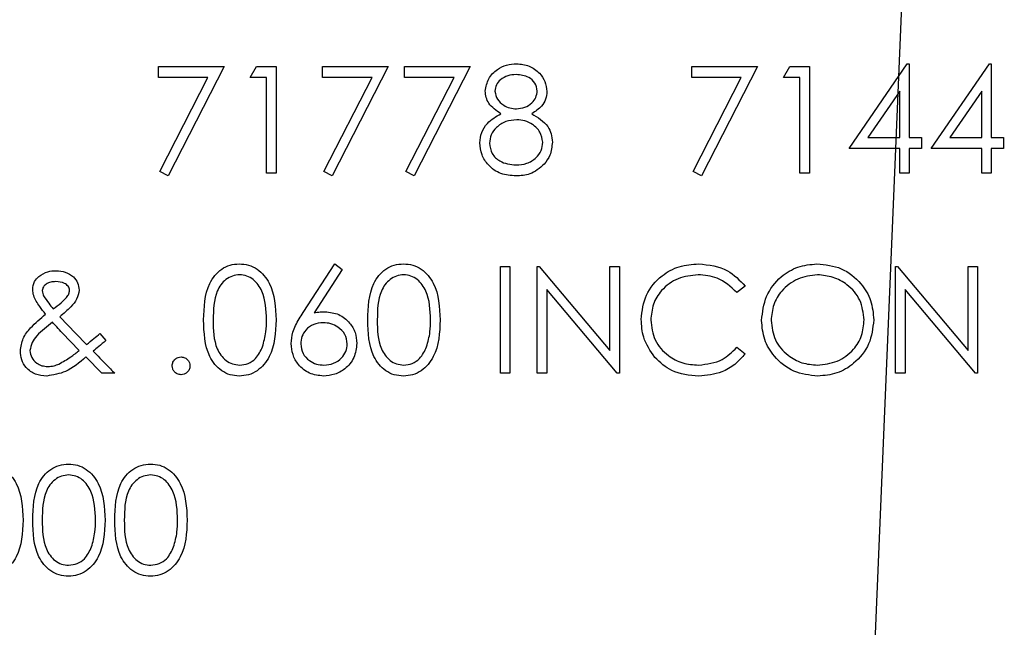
# Model space of a CAD drawing. Header units: inches. Extents: x 220 to 877, y 4 to 174.
# Tile 371 of 656: x 425.209 to 426.317, y 151.551 to 152.234. Entities that reach past the tile are written whole.
import ezdxf

# ---------------------------------------------------------------- set-up
doc = ezdxf.new("R2010")
doc.units = ezdxf.units.IN
doc.header["$LTSCALE"] = 0.5
doc.header["$MEASUREMENT"] = 0
doc.layers.add('DSS-M-S', color=53, linetype='Continuous')
doc.layers.add('SID-M-S', color=105, linetype='Continuous')

msp = doc.modelspace()

# ---------------------------------------------------------------- linework, layer by layer
at = {"layer": 'DSS-M-S', "linetype": 'Continuous', "lineweight": 25}
for p, q in [((425.36557, 152.18165), (425.43942, 152.18165)), ((425.36557, 152.16934), (425.36557, 152.18165)), ((425.43942, 152.18165), (425.37634, 152.05857)), ((425.46865, 152.16934), (425.47569, 152.18165)), ((425.47569, 152.18165), (425.49788, 152.18165)), ((425.49788, 152.18165), (425.49788, 152.06165)), ((425.55019, 152.18165), (425.62403, 152.18165)), ((425.55019, 152.16934), (425.55019, 152.18165)), ((425.62403, 152.18165), (425.56095, 152.05857)), ((425.64249, 152.18165), (425.71634, 152.18165)), ((425.64249, 152.16934), (425.64249, 152.18165)), ((425.71634, 152.18165), (425.65326, 152.05857)), ((425.96557, 152.18165), (426.03942, 152.18165)), ((425.96557, 152.16934), (425.96557, 152.18165)), ((426.03942, 152.18165), (425.97634, 152.05857)), ((426.06865, 152.16934), (426.07569, 152.18165)), ((426.07569, 152.18165), (426.09788, 152.18165)), ((426.09788, 152.18165), (426.09788, 152.06165)), ((426.14249, 152.08934), (426.208, 152.18472)), ((426.208, 152.18472), (426.21019, 152.18472)), ((426.21019, 152.18472), (426.21019, 152.10165)), ((426.2348, 152.08934), (426.30031, 152.18472)), ((426.30031, 152.18472), (426.30249, 152.18472)), ((426.30249, 152.18472), (426.30249, 152.10165)), ((425.42119, 152.16934), (425.36557, 152.16934)), ((425.36704, 152.06369), (425.42119, 152.16934)), ((425.48711, 152.16934), (425.46865, 152.16934)), ((425.48711, 152.06165), (425.48711, 152.16934)), ((425.60581, 152.16934), (425.55019, 152.16934)), ((425.55165, 152.06369), (425.60581, 152.16934)), ((425.69812, 152.16934), (425.64249, 152.16934)), ((425.64396, 152.06369), (425.69812, 152.16934)), ((426.02119, 152.16934), (425.96557, 152.16934)), ((425.96704, 152.06369), (426.02119, 152.16934)), ((426.08711, 152.16934), (426.06865, 152.16934)), ((426.08711, 152.06165), (426.08711, 152.16934)), ((426.19942, 152.15376), (426.16365, 152.10165)), ((426.19942, 152.10165), (426.19942, 152.15376)), ((426.29172, 152.15376), (426.25595, 152.10165)), ((426.29172, 152.10165), (426.29172, 152.15376)), ((426.16365, 152.10165), (426.19942, 152.10165)), ((426.21019, 152.10165), (426.22403, 152.10165)), ((426.22403, 152.10165), (426.22403, 152.08934)), ((426.25595, 152.10165), (426.29172, 152.10165)), ((426.30249, 152.10165), (426.31634, 152.10165)), ((426.31634, 152.10165), (426.31634, 152.08934)), ((426.19942, 152.08934), (426.14249, 152.08934)), ((426.19942, 152.06165), (426.19942, 152.08934)), ((426.21019, 152.08934), (426.21019, 152.06165)), ((426.22403, 152.08934), (426.21019, 152.08934)), ((426.29172, 152.08934), (426.2348, 152.08934)), ((426.29172, 152.06165), (426.29172, 152.08934)), ((426.30249, 152.08934), (426.30249, 152.06165)), ((426.31634, 152.08934), (426.30249, 152.08934)), ((425.37634, 152.05857), (425.36704, 152.06369)), ((425.49788, 152.06165), (425.48711, 152.06165)), ((425.56095, 152.05857), (425.55165, 152.06369)), ((425.65326, 152.05857), (425.64396, 152.06369)), ((425.97634, 152.05857), (425.96704, 152.06369)), ((426.09788, 152.06165), (426.08711, 152.06165)), ((426.21019, 152.06165), (426.19942, 152.06165)), ((426.30249, 152.06165), (426.29172, 152.06165)), ((425.52821, 151.90496), (425.56403, 151.95972)), ((425.56403, 151.95972), (425.57232, 151.95321)), ((425.75019, 151.95665), (425.76095, 151.95665)), ((425.75019, 151.83665), (425.75019, 151.95665)), ((425.76095, 151.95665), (425.76095, 151.83665)), ((425.79172, 151.95665), (425.79398, 151.95665)), ((425.79172, 151.83665), (425.79172, 151.95665)), ((425.79398, 151.95665), (425.87326, 151.8622)), ((425.87326, 151.95665), (425.88403, 151.95665)), ((425.87326, 151.8622), (425.87326, 151.95665)), ((425.88403, 151.95665), (425.88403, 151.83665)), ((426.1948, 151.95665), (426.19706, 151.95665)), ((426.1948, 151.83665), (426.1948, 151.95665)), ((426.19706, 151.95665), (426.27634, 151.8622)), ((426.27634, 151.95665), (426.28711, 151.95665)), ((426.27634, 151.8622), (426.27634, 151.95665)), ((426.28711, 151.95665), (426.28711, 151.83665)), ((425.57232, 151.95321), (425.54062, 151.90472)), ((426.02557, 151.93463), (426.01615, 151.92742)), ((425.88158, 151.83665), (425.80249, 151.93088)), ((425.80249, 151.93088), (425.80249, 151.83665)), ((426.28466, 151.83665), (426.20557, 151.93088)), ((426.20557, 151.93088), (426.20557, 151.83665)), ((425.25446, 151.90025), (425.27254, 151.88126)), ((425.27651, 151.86246), (425.25725, 151.8821)), ((425.27254, 151.88126), (425.28456, 151.869)), ((425.29963, 151.88126), (425.30644, 151.87338)), ((426.01615, 151.86588), (426.02557, 151.85874)), ((425.30187, 151.83665), (425.28384, 151.85501)), ((425.31634, 151.83665), (425.30187, 151.83665)), ((425.76095, 151.83665), (425.75019, 151.83665)), ((425.80249, 151.83665), (425.79172, 151.83665)), ((425.88403, 151.83665), (425.88158, 151.83665)), ((426.20557, 151.83665), (426.1948, 151.83665)), ((426.28711, 151.83665), (426.28466, 151.83665))]:
    msp.add_line(p, q, dxfattribs=at)
for points, knots in [([(425.73326, 152.15393), (425.73411, 152.15873), (425.73582, 152.16836), (425.74572, 152.17833), (425.75702, 152.18381), (425.76463, 152.18442), (425.76843, 152.18472)], [0, 0, 0, 0, 0.2788058, 0.5584573, 0.7791595, 1, 1, 1, 1]), ([(425.76843, 152.18472), (425.77321, 152.1842), (425.78278, 152.18315), (425.794, 152.17523), (425.80111, 152.16486), (425.80203, 152.15735), (425.80249, 152.15359)], [0, 0, 0, 0, 0.2799289, 0.5596229, 0.7799456, 1, 1, 1, 1]), ([(425.76783, 152.17242), (425.76468, 152.1722), (425.75838, 152.17178), (425.75065, 152.16735), (425.74504, 152.16119), (425.74437, 152.15624), (425.74403, 152.15376)], [0, 0, 0, 0, 0.2806507, 0.5605655, 0.7806204, 1, 1, 1, 1]), ([(425.79172, 152.154), (425.79108, 152.15709), (425.78979, 152.16327), (425.78095, 152.17124), (425.7728, 152.17197), (425.76783, 152.17242)], [0, 0, 0, 0, 0.2789711, 0.5599188, 1, 1, 1, 1]), ([(425.75079, 152.1285), (425.74563, 152.13192), (425.73844, 152.13669), (425.73387, 152.14678), (425.73347, 152.15155), (425.73326, 152.15393)], [0, 0, 0, 0, 0.5577522, 0.7789324, 1, 1, 1, 1]), ([(425.74403, 152.15376), (425.7447, 152.15058), (425.74605, 152.14419), (425.75318, 152.13815), (425.76065, 152.13451), (425.76573, 152.13414), (425.76826, 152.13396)], [0, 0, 0, 0, 0.2777214, 0.55822362, 0.77907158, 1, 1, 1, 1]), ([(425.76826, 152.13396), (425.77144, 152.13429), (425.77781, 152.13497), (425.78551, 152.13984), (425.79055, 152.14654), (425.79133, 152.15152), (425.79172, 152.154)], [0, 0, 0, 0, 0.280237, 0.5601454, 0.7804348, 1, 1, 1, 1]), ([(425.80249, 152.15359), (425.80222, 152.1506), (425.80169, 152.14462), (425.79599, 152.13516), (425.78945, 152.13103), (425.78545, 152.1285)], [0, 0, 0, 0, 0.2801589, 0.560243, 1, 1, 1, 1]), ([(425.72711, 152.09561), (425.7275, 152.09962), (425.72829, 152.10764), (425.73635, 152.12008), (425.74531, 152.12531), (425.75079, 152.1285)], [0, 0, 0, 0, 0.2799866, 0.5599013, 1, 1, 1, 1]), ([(425.76853, 152.12165), (425.76431, 152.12129), (425.75588, 152.12057), (425.74595, 152.11385), (425.7391, 152.10517), (425.73828, 152.09856), (425.73788, 152.09525)], [0, 0, 0, 0, 0.2802829, 0.5601377, 0.7802983, 1, 1, 1, 1]), ([(425.79788, 152.09638), (425.79717, 152.10037), (425.79576, 152.10836), (425.78724, 152.11628), (425.77799, 152.12098), (425.77168, 152.12142), (425.76853, 152.12165)], [0, 0, 0, 0, 0.2783033, 0.5585094, 0.7791463, 1, 1, 1, 1]), ([(425.78545, 152.1285), (425.79225, 152.12438), (425.80174, 152.11863), (425.80795, 152.10579), (425.80842, 152.09966), (425.80865, 152.0966)], [0, 0, 0, 0, 0.5582714, 0.7790888, 1, 1, 1, 1]), ([(425.76771, 152.05857), (425.7619, 152.05893), (425.75033, 152.05966), (425.7368, 152.06939), (425.72865, 152.08206), (425.72762, 152.0911), (425.72711, 152.09561)], [0, 0, 0, 0, 0.2805448, 0.55926917, 0.77981565, 1, 1, 1, 1]), ([(425.73788, 152.09525), (425.73855, 152.09125), (425.73991, 152.08323), (425.751, 152.07267), (425.76145, 152.07156), (425.76783, 152.07088)], [0, 0, 0, 0, 0.2798334, 0.5601982, 1, 1, 1, 1]), ([(425.76783, 152.07088), (425.77196, 152.07116), (425.78021, 152.07173), (425.79017, 152.07803), (425.79671, 152.08668), (425.79749, 152.09315), (425.79788, 152.09638)], [0, 0, 0, 0, 0.2806017, 0.5599618, 0.7801797, 1, 1, 1, 1]), ([(425.80865, 152.0966), (425.80816, 152.09149), (425.8073, 152.08236), (425.80193, 152.07499), (425.79956, 152.07174)], [0, 0, 0, 0, 0.559346, 1, 1, 1, 1]), ([(425.79956, 152.07174), (425.79439, 152.06735), (425.78511, 152.05947), (425.77304, 152.05884), (425.76771, 152.05857)], [0, 0, 0, 0, 0.55775788, 1, 1, 1, 1]), ([(425.41634, 151.8966), (425.4168, 151.91093), (425.41738, 151.92886), (425.42857, 151.94689), (425.43636, 151.95405), (425.44594, 151.95887), (425.45295, 151.95944), (425.45646, 151.95972)], [0, 0, 0, 0, 0.498702, 0.6241765, 0.7494675, 0.8747453, 1, 1, 1, 1]), ([(425.45646, 151.95972), (425.45999, 151.95944), (425.46706, 151.95888), (425.47993, 151.95261), (425.49615, 151.93259), (425.49719, 151.911), (425.49788, 151.8966)], [0, 0, 0, 0, 0.1256001, 0.2511969, 0.5005813, 1, 1, 1, 1]), ([(425.60095, 151.8966), (425.60142, 151.91093), (425.602, 151.92886), (425.61318, 151.94689), (425.62097, 151.95405), (425.63055, 151.95887), (425.63757, 151.95944), (425.64107, 151.95972)], [0, 0, 0, 0, 0.498702, 0.6241765, 0.7494675, 0.8747453, 1, 1, 1, 1]), ([(425.64107, 151.95972), (425.64461, 151.95944), (425.65167, 151.95888), (425.66455, 151.95261), (425.68077, 151.93259), (425.6818, 151.911), (425.68249, 151.8966)], [0, 0, 0, 0, 0.1256001, 0.2511969, 0.5005813, 1, 1, 1, 1]), ([(425.90865, 151.89734), (425.90974, 151.90675), (425.91193, 151.92556), (425.92969, 151.94616), (425.95106, 151.95808), (425.96582, 151.95918), (425.97321, 151.95972)], [0, 0, 0, 0, 0.2795119, 0.5590796, 0.7793739, 1, 1, 1, 1]), ([(425.97321, 151.95972), (425.98474, 151.95845), (426.00533, 151.95617), (426.01938, 151.94122), (426.02557, 151.93463)], [0, 0, 0, 0, 0.5595165, 1, 1, 1, 1]), ([(426.04403, 151.89612), (426.04514, 151.90538), (426.04736, 151.92389), (426.06378, 151.94498), (426.08451, 151.95755), (426.09906, 151.959), (426.10634, 151.95972)], [0, 0, 0, 0, 0.279731, 0.5593268, 0.7796805, 1, 1, 1, 1]), ([(426.10634, 151.95972), (426.11574, 151.95874), (426.13454, 151.95677), (426.15557, 151.93974), (426.16833, 151.91883), (426.16957, 151.90408), (426.17019, 151.8967)], [0, 0, 0, 0, 0.2797673, 0.5593585, 0.7795711, 1, 1, 1, 1]), ([(425.22403, 151.93085), (425.22441, 151.934), (425.2251, 151.93963), (425.22908, 151.9436), (425.23083, 151.94535)], [0, 0, 0, 0, 0.5587871, 1, 1, 1, 1]), ([(425.23083, 151.94535), (425.23417, 151.94755), (425.24014, 151.9515), (425.24724, 151.95187), (425.25038, 151.95203)], [0, 0, 0, 0, 0.5588421, 1, 1, 1, 1]), ([(425.25038, 151.95203), (425.2539, 151.95172), (425.26094, 151.95111), (425.26962, 151.94599), (425.27526, 151.93857), (425.27598, 151.93304), (425.27634, 151.93028)], [0, 0, 0, 0, 0.280416, 0.5602869, 0.7803331, 1, 1, 1, 1]), ([(425.45682, 151.94742), (425.45407, 151.94714), (425.44856, 151.94659), (425.44127, 151.94237), (425.43544, 151.93647), (425.42751, 151.92186), (425.42728, 151.90785), (425.42711, 151.89665)], [0, 0, 0, 0, 0.1251388, 0.2504182, 0.3755189, 0.5008471, 1, 1, 1, 1]), ([(425.48711, 151.89665), (425.48666, 151.90779), (425.486, 151.92448), (425.47477, 151.94097), (425.46506, 151.94655), (425.45957, 151.94713), (425.45682, 151.94742)], [0, 0, 0, 0, 0.5000715, 0.7490206, 0.8745985, 1, 1, 1, 1]), ([(425.64144, 151.94742), (425.63868, 151.94714), (425.63318, 151.94659), (425.62588, 151.94237), (425.62006, 151.93647), (425.61212, 151.92186), (425.6119, 151.90785), (425.61172, 151.89665)], [0, 0, 0, 0, 0.1251388, 0.2504182, 0.3755189, 0.5008471, 1, 1, 1, 1]), ([(425.67172, 151.89665), (425.67128, 151.90779), (425.67061, 151.92448), (425.65938, 151.94097), (425.64968, 151.94655), (425.64418, 151.94713), (425.64144, 151.94742)], [0, 0, 0, 0, 0.50007152, 0.74902056, 0.87459845, 1, 1, 1, 1]), ([(425.97254, 151.94742), (425.96488, 151.94654), (425.94956, 151.94479), (425.93169, 151.93176), (425.92105, 151.91464), (425.91996, 151.90256), (425.91942, 151.89653)], [0, 0, 0, 0, 0.2798558, 0.5595188, 0.7796855, 1, 1, 1, 1]), ([(426.01615, 151.92742), (426.0092, 151.93388), (425.99676, 151.94546), (425.97996, 151.94682), (425.97254, 151.94742)], [0, 0, 0, 0, 0.5584265, 1, 1, 1, 1]), ([(426.10687, 151.94742), (426.09929, 151.94643), (426.08414, 151.94446), (426.06681, 151.9311), (426.05643, 151.9141), (426.05535, 151.90214), (426.0548, 151.89617)], [0, 0, 0, 0, 0.2796271, 0.5593495, 0.7796302, 1, 1, 1, 1]), ([(426.15942, 151.89672), (426.15849, 151.90434), (426.15665, 151.91957), (426.14205, 151.9361), (426.12476, 151.94565), (426.11283, 151.94683), (426.10687, 151.94742)], [0, 0, 0, 0, 0.279468, 0.5588703, 0.7795158, 1, 1, 1, 1]), ([(425.24997, 151.93972), (425.24808, 151.93963), (425.24432, 151.93944), (425.23948, 151.93736), (425.23564, 151.9341), (425.23508, 151.93115), (425.2348, 151.92968)], [0, 0, 0, 0, 0.281036, 0.5613948, 0.7814436, 1, 1, 1, 1]), ([(425.26557, 151.92992), (425.26549, 151.93077), (425.26532, 151.93247), (425.26343, 151.93538), (425.25855, 151.93901), (425.2534, 151.93944), (425.24997, 151.93972)], [0, 0, 0, 0, 0.1254023, 0.2510874, 0.5013788, 1, 1, 1, 1]), ([(425.23853, 151.90314), (425.23631, 151.90599), (425.23266, 151.9107), (425.22799, 151.91751), (425.22477, 151.92385), (425.22428, 151.92852), (425.22403, 151.93085)], [0, 0, 0, 0, 0.3403906, 0.5606151, 0.7804878, 1, 1, 1, 1]), ([(425.2348, 151.92968), (425.23488, 151.92852), (425.23502, 151.92645), (425.23595, 151.9246), (425.23636, 151.92379)], [0, 0, 0, 0, 0.55955366, 1, 1, 1, 1]), ([(425.23636, 151.92379), (425.23818, 151.92092), (425.24143, 151.91581), (425.24535, 151.9112), (425.24708, 151.90917)], [0, 0, 0, 0, 0.5598979, 1, 1, 1, 1]), ([(425.24708, 151.90917), (425.25015, 151.91125), (425.25561, 151.91497), (425.26007, 151.91984), (425.26204, 151.92198)], [0, 0, 0, 0, 0.5601646, 1, 1, 1, 1]), ([(425.27634, 151.93028), (425.27565, 151.92674), (425.27427, 151.91965), (425.26576, 151.90972), (425.25875, 151.90384), (425.25446, 151.90025)], [0, 0, 0, 0, 0.2783837, 0.5586559, 1, 1, 1, 1]), ([(425.26204, 151.92198), (425.26305, 151.92332), (425.26485, 151.9257), (425.26535, 151.92863), (425.26557, 151.92992)], [0, 0, 0, 0, 0.5610412, 1, 1, 1, 1]), ([(425.21019, 151.86177), (425.2109, 151.8666), (425.21234, 151.87628), (425.22325, 151.89028), (425.23273, 151.89826), (425.23853, 151.90314)], [0, 0, 0, 0, 0.2789472, 0.5588299, 1, 1, 1, 1]), ([(425.5148, 151.87011), (425.51523, 151.8744), (425.51592, 151.88147), (425.51974, 151.89062), (425.52369, 151.89796), (425.52671, 151.90263), (425.52821, 151.90496)], [0, 0, 0, 0, 0.3393742, 0.5594856, 0.7797313, 1, 1, 1, 1]), ([(425.54062, 151.90472), (425.54292, 151.90509), (425.54704, 151.90573), (425.55121, 151.90583), (425.55305, 151.90588)], [0, 0, 0, 0, 0.5599103, 1, 1, 1, 1]), ([(425.55305, 151.90588), (425.5583, 151.90528), (425.56882, 151.90408), (425.58052, 151.89445), (425.58761, 151.88272), (425.5883, 151.87446), (425.58865, 151.87033)], [0, 0, 0, 0, 0.2796384, 0.5593258, 0.7795267, 1, 1, 1, 1]), ([(425.24639, 151.89412), (425.24014, 151.88937), (425.23145, 151.88274), (425.22266, 151.87142), (425.22152, 151.8653), (425.22095, 151.86225)], [0, 0, 0, 0, 0.561001, 0.7810545, 1, 1, 1, 1]), ([(425.25725, 151.8821), (425.25519, 151.88432), (425.25152, 151.88828), (425.24795, 151.89234), (425.24639, 151.89412)], [0, 0, 0, 0, 0.55999756, 1, 1, 1, 1]), ([(425.45646, 151.83357), (425.45296, 151.83386), (425.44595, 151.83443), (425.43321, 151.84071), (425.41745, 151.86087), (425.41678, 151.8823), (425.41634, 151.8966)], [0, 0, 0, 0, 0.1255507, 0.25109, 0.5002501, 1, 1, 1, 1]), ([(425.42711, 151.89665), (425.4272, 151.88543), (425.42733, 151.86863), (425.43885, 151.85225), (425.44858, 151.84676), (425.45408, 151.84617), (425.45682, 151.84588)], [0, 0, 0, 0, 0.5002912, 0.749086, 0.8746062, 1, 1, 1, 1]), ([(425.49788, 151.8966), (425.49721, 151.8822), (425.4962, 151.8606), (425.47989, 151.84071), (425.46705, 151.83443), (425.45999, 151.83386), (425.45646, 151.83357)], [0, 0, 0, 0, 0.4994065, 0.7487427, 0.8743724, 1, 1, 1, 1]), ([(425.48257, 151.86648), (425.48409, 151.87201), (425.48683, 151.8819), (425.48702, 151.89214), (425.48711, 151.89665)], [0, 0, 0, 0, 0.5595988, 1, 1, 1, 1]), ([(425.55079, 151.89357), (425.54713, 151.89326), (425.53983, 151.89263), (425.53144, 151.88631), (425.52636, 151.87826), (425.52583, 151.87254), (425.52557, 151.86968)], [0, 0, 0, 0, 0.2801275, 0.5595148, 0.7797192, 1, 1, 1, 1]), ([(425.57788, 151.86968), (425.57732, 151.87344), (425.57621, 151.88097), (425.56834, 151.88856), (425.55966, 151.89294), (425.55375, 151.89336), (425.55079, 151.89357)], [0, 0, 0, 0, 0.2787544, 0.558605, 0.7791474, 1, 1, 1, 1]), ([(425.64107, 151.83357), (425.63757, 151.83386), (425.63057, 151.83443), (425.61783, 151.84071), (425.60206, 151.86087), (425.6014, 151.8823), (425.60095, 151.8966)], [0, 0, 0, 0, 0.1255507, 0.25109, 0.5002501, 1, 1, 1, 1]), ([(425.61172, 151.89665), (425.61181, 151.88543), (425.61194, 151.86863), (425.62347, 151.85225), (425.6332, 151.84676), (425.63869, 151.84617), (425.64144, 151.84588)], [0, 0, 0, 0, 0.50029125, 0.74908604, 0.87460621, 1, 1, 1, 1]), ([(425.68249, 151.8966), (425.68182, 151.8822), (425.68082, 151.8606), (425.6645, 151.84071), (425.65166, 151.83443), (425.6446, 151.83386), (425.64107, 151.83357)], [0, 0, 0, 0, 0.4994065, 0.7487427, 0.8743724, 1, 1, 1, 1]), ([(425.66718, 151.86648), (425.66871, 151.87201), (425.67144, 151.8819), (425.67164, 151.89214), (425.67172, 151.89665)], [0, 0, 0, 0, 0.5595988, 1, 1, 1, 1]), ([(425.92386, 151.85456), (425.9189, 151.86182), (425.91002, 151.87482), (425.90907, 151.89045), (425.90865, 151.89734)], [0, 0, 0, 0, 0.55902863, 1, 1, 1, 1]), ([(425.91942, 151.89653), (425.92033, 151.88877), (425.92216, 151.87324), (425.9372, 151.85651), (425.95503, 151.84716), (425.9672, 151.8463), (425.97329, 151.84588)], [0, 0, 0, 0, 0.2794342, 0.5589213, 0.7792831, 1, 1, 1, 1]), ([(426.1073, 151.83357), (426.098, 151.8346), (426.0794, 151.83666), (426.05872, 151.85362), (426.04597, 151.87422), (426.04468, 151.88882), (426.04403, 151.89612)], [0, 0, 0, 0, 0.2796633, 0.5593539, 0.7796364, 1, 1, 1, 1]), ([(426.0548, 151.89617), (426.05572, 151.8886), (426.05756, 151.87347), (426.07206, 151.85717), (426.08906, 151.84734), (426.10093, 151.84637), (426.10687, 151.84588)], [0, 0, 0, 0, 0.279416, 0.5590765, 0.779478, 1, 1, 1, 1]), ([(426.10687, 151.84588), (426.11449, 151.84675), (426.12972, 151.84848), (426.14738, 151.86162), (426.15776, 151.87873), (426.15886, 151.89072), (426.15942, 151.89672)], [0, 0, 0, 0, 0.2798297, 0.559389, 0.7796538, 1, 1, 1, 1]), ([(426.17019, 151.8967), (426.16913, 151.88738), (426.16702, 151.86876), (426.14993, 151.84812), (426.12924, 151.83544), (426.11462, 151.83419), (426.1073, 151.83357)], [0, 0, 0, 0, 0.2796304, 0.5593429, 0.7795972, 1, 1, 1, 1]), ([(425.28456, 151.869), (425.28738, 151.87129), (425.29241, 151.87537), (425.29742, 151.87946), (425.29963, 151.88126)], [0, 0, 0, 0, 0.5600003, 1, 1, 1, 1]), ([(425.30644, 151.87338), (425.30372, 151.87117), (425.29887, 151.86723), (425.29402, 151.86329), (425.29189, 151.86155)], [0, 0, 0, 0, 0.5600004, 1, 1, 1, 1]), ([(425.45682, 151.84588), (425.4601, 151.84629), (425.46666, 151.84711), (425.47679, 151.85396), (425.48037, 151.86174), (425.48257, 151.86648)], [0, 0, 0, 0, 0.2802572, 0.56078111, 1, 1, 1, 1]), ([(425.55115, 151.83357), (425.54578, 151.83421), (425.53505, 151.8355), (425.52292, 151.84525), (425.51605, 151.85747), (425.51522, 151.8659), (425.5148, 151.87011)], [0, 0, 0, 0, 0.2796696, 0.5590848, 0.7795576, 1, 1, 1, 1]), ([(425.52557, 151.86968), (425.52608, 151.86599), (425.52712, 151.85861), (425.53461, 151.851), (425.54304, 151.84654), (425.54883, 151.8461), (425.55172, 151.84588)], [0, 0, 0, 0, 0.279059, 0.5588204, 0.7793034, 1, 1, 1, 1]), ([(425.58865, 151.87033), (425.58803, 151.86483), (425.58679, 151.85385), (425.57654, 151.84169), (425.56405, 151.83478), (425.55545, 151.83397), (425.55115, 151.83357)], [0, 0, 0, 0, 0.2796308, 0.5589603, 0.7794783, 1, 1, 1, 1]), ([(425.55172, 151.84588), (425.55541, 151.84625), (425.56278, 151.84698), (425.57133, 151.85314), (425.57697, 151.86099), (425.57757, 151.86678), (425.57788, 151.86968)], [0, 0, 0, 0, 0.280018, 0.5598526, 0.7799871, 1, 1, 1, 1]), ([(425.64144, 151.84588), (425.64471, 151.84629), (425.65127, 151.84711), (425.6614, 151.85396), (425.66499, 151.86174), (425.66718, 151.86648)], [0, 0, 0, 0, 0.2802572, 0.5607811, 1, 1, 1, 1]), ([(425.97329, 151.84588), (425.98257, 151.84701), (425.99917, 151.84904), (426.01095, 151.86072), (426.01615, 151.86588)], [0, 0, 0, 0, 0.5587722, 1, 1, 1, 1]), ([(425.23978, 151.83357), (425.23546, 151.83393), (425.22685, 151.83464), (425.21686, 151.84201), (425.21102, 151.85163), (425.21046, 151.85839), (425.21019, 151.86177)], [0, 0, 0, 0, 0.2801932, 0.5593268, 0.7795469, 1, 1, 1, 1]), ([(425.22095, 151.86225), (425.2214, 151.85947), (425.22229, 151.8539), (425.22798, 151.84817), (425.2344, 151.84483), (425.23878, 151.8445), (425.24098, 151.84434)], [0, 0, 0, 0, 0.2787007, 0.5587778, 0.7792576, 1, 1, 1, 1]), ([(425.28384, 151.85501), (425.27661, 151.84875), (425.26375, 151.83761), (425.24708, 151.8348), (425.23978, 151.83357)], [0, 0, 0, 0, 0.5620587, 1, 1, 1, 1]), ([(425.25348, 151.84713), (425.25801, 151.84964), (425.26611, 151.85413), (425.27333, 151.85992), (425.27651, 151.86246)], [0, 0, 0, 0, 0.5597079, 1, 1, 1, 1]), ([(425.29189, 151.86155), (425.29441, 151.85898), (425.29891, 151.8544), (425.30342, 151.84982), (425.3054, 151.8478)], [0, 0, 0, 0, 0.5599998, 1, 1, 1, 1]), ([(425.38095, 151.84511), (425.38113, 151.84658), (425.38148, 151.84953), (425.3842, 151.8528), (425.38748, 151.8548), (425.3898, 151.85501), (425.39095, 151.85511)], [0, 0, 0, 0, 0.2795762, 0.5592837, 0.7795524, 1, 1, 1, 1]), ([(425.39095, 151.85511), (425.39243, 151.85494), (425.39539, 151.85461), (425.39863, 151.85185), (425.40068, 151.8486), (425.40086, 151.84627), (425.40095, 151.84511)], [0, 0, 0, 0, 0.2796016, 0.559212, 0.7794752, 1, 1, 1, 1]), ([(425.97336, 151.83357), (425.96274, 151.83447), (425.94378, 151.83607), (425.92995, 151.84891), (425.92386, 151.85456)], [0, 0, 0, 0, 0.5598036, 1, 1, 1, 1]), ([(426.02557, 151.85874), (426.02187, 151.8545), (426.01447, 151.84603), (425.99668, 151.83583), (425.9822, 151.83443), (425.97336, 151.83357)], [0, 0, 0, 0, 0.2804103, 0.5607951, 1, 1, 1, 1]), ([(425.24098, 151.84434), (425.2434, 151.8445), (425.24772, 151.84478), (425.25172, 151.84641), (425.25348, 151.84713)], [0, 0, 0, 0, 0.5597658, 1, 1, 1, 1]), ([(425.3054, 151.8478), (425.30745, 151.84572), (425.3111, 151.84202), (425.31474, 151.83829), (425.31634, 151.83665)], [0, 0, 0, 0, 0.5600009, 1, 1, 1, 1]), ([(425.39095, 151.83511), (425.38948, 151.83529), (425.38654, 151.83565), (425.38329, 151.83837), (425.38128, 151.84164), (425.38106, 151.84395), (425.38095, 151.84511)], [0, 0, 0, 0, 0.27958116, 0.55914317, 0.77957542, 1, 1, 1, 1]), ([(425.40095, 151.84511), (425.40078, 151.84364), (425.40043, 151.84068), (425.3977, 151.83744), (425.39443, 151.83542), (425.39211, 151.83521), (425.39095, 151.83511)], [0, 0, 0, 0, 0.27946914, 0.55935777, 0.77967393, 1, 1, 1, 1]), ([(425.17184, 151.73472), (425.17538, 151.73444), (425.18244, 151.73388), (425.19532, 151.72761), (425.21153, 151.70759), (425.21257, 151.686), (425.21326, 151.6716)], [0, 0, 0, 0, 0.1256001, 0.2511969, 0.5005813, 1, 1, 1, 1]), ([(425.22403, 151.6716), (425.2245, 151.68593), (425.22508, 151.70386), (425.23626, 151.72189), (425.24405, 151.72905), (425.25363, 151.73387), (425.26064, 151.73444), (425.26415, 151.73472)], [0, 0, 0, 0, 0.498702, 0.6241765, 0.7494675, 0.8747453, 1, 1, 1, 1]), ([(425.26415, 151.73472), (425.26768, 151.73444), (425.27475, 151.73388), (425.28762, 151.72761), (425.30384, 151.70759), (425.30488, 151.686), (425.30557, 151.6716)], [0, 0, 0, 0, 0.1256001, 0.2511969, 0.5005813, 1, 1, 1, 1]), ([(425.31634, 151.6716), (425.3168, 151.68593), (425.31738, 151.70386), (425.32857, 151.72189), (425.33636, 151.72905), (425.34594, 151.73387), (425.35295, 151.73444), (425.35646, 151.73472)], [0, 0, 0, 0, 0.498702, 0.6241765, 0.7494675, 0.8747453, 1, 1, 1, 1]), ([(425.35646, 151.73472), (425.35999, 151.73444), (425.36706, 151.73388), (425.37993, 151.72761), (425.39615, 151.70759), (425.39719, 151.686), (425.39788, 151.6716)], [0, 0, 0, 0, 0.1256001, 0.2511969, 0.5005813, 1, 1, 1, 1]), ([(425.26451, 151.72242), (425.26176, 151.72214), (425.25626, 151.72159), (425.24896, 151.71737), (425.24314, 151.71147), (425.2352, 151.69686), (425.23498, 151.68285), (425.2348, 151.67165)], [0, 0, 0, 0, 0.12513878, 0.25041818, 0.37551888, 0.50084712, 1, 1, 1, 1]), ([(425.2948, 151.67165), (425.29436, 151.68279), (425.29369, 151.69948), (425.28246, 151.71597), (425.27275, 151.72155), (425.26726, 151.72213), (425.26451, 151.72242)], [0, 0, 0, 0, 0.5000715, 0.7490206, 0.8745985, 1, 1, 1, 1]), ([(425.35682, 151.72242), (425.35407, 151.72214), (425.34856, 151.72159), (425.34127, 151.71737), (425.33544, 151.71147), (425.32751, 151.69686), (425.32728, 151.68285), (425.32711, 151.67165)], [0, 0, 0, 0, 0.1251388, 0.2504182, 0.3755189, 0.5008471, 1, 1, 1, 1]), ([(425.38711, 151.67165), (425.38666, 151.68279), (425.386, 151.69948), (425.37477, 151.71597), (425.36506, 151.72155), (425.35957, 151.72213), (425.35682, 151.72242)], [0, 0, 0, 0, 0.50007152, 0.74902056, 0.87459845, 1, 1, 1, 1]), ([(425.21326, 151.6716), (425.21259, 151.6572), (425.21159, 151.6356), (425.19527, 151.61571), (425.18243, 151.60943), (425.17537, 151.60886), (425.17184, 151.60857)], [0, 0, 0, 0, 0.4994065, 0.7487427, 0.8743724, 1, 1, 1, 1]), ([(425.26415, 151.60857), (425.26065, 151.60886), (425.25365, 151.60943), (425.2409, 151.61571), (425.22514, 151.63587), (425.22448, 151.6573), (425.22403, 151.6716)], [0, 0, 0, 0, 0.1255507, 0.25109, 0.5002501, 1, 1, 1, 1]), ([(425.2348, 151.67165), (425.23489, 151.66043), (425.23502, 151.64363), (425.24654, 151.62725), (425.25628, 151.62176), (425.26177, 151.62117), (425.26451, 151.62088)], [0, 0, 0, 0, 0.5002912, 0.749086, 0.8746062, 1, 1, 1, 1]), ([(425.30557, 151.6716), (425.3049, 151.6572), (425.30389, 151.6356), (425.28758, 151.61571), (425.27474, 151.60943), (425.26768, 151.60886), (425.26415, 151.60857)], [0, 0, 0, 0, 0.4994065, 0.7487427, 0.8743724, 1, 1, 1, 1]), ([(425.29026, 151.64148), (425.29179, 151.64701), (425.29452, 151.6569), (425.29471, 151.66714), (425.2948, 151.67165)], [0, 0, 0, 0, 0.5595988, 1, 1, 1, 1]), ([(425.35646, 151.60857), (425.35296, 151.60886), (425.34595, 151.60943), (425.33321, 151.61571), (425.31745, 151.63587), (425.31678, 151.6573), (425.31634, 151.6716)], [0, 0, 0, 0, 0.1255507, 0.25109, 0.5002501, 1, 1, 1, 1]), ([(425.32711, 151.67165), (425.3272, 151.66043), (425.32733, 151.64363), (425.33885, 151.62725), (425.34858, 151.62176), (425.35408, 151.62117), (425.35682, 151.62088)], [0, 0, 0, 0, 0.5002912, 0.749086, 0.8746062, 1, 1, 1, 1]), ([(425.39788, 151.6716), (425.39721, 151.6572), (425.3962, 151.6356), (425.37989, 151.61571), (425.36705, 151.60943), (425.35999, 151.60886), (425.35646, 151.60857)], [0, 0, 0, 0, 0.4994065, 0.7487427, 0.8743724, 1, 1, 1, 1]), ([(425.38257, 151.64148), (425.38409, 151.64701), (425.38683, 151.6569), (425.38702, 151.66714), (425.38711, 151.67165)], [0, 0, 0, 0, 0.5595988, 1, 1, 1, 1]), ([(425.26451, 151.62088), (425.26779, 151.62129), (425.27435, 151.62211), (425.28448, 151.62896), (425.28807, 151.63674), (425.29026, 151.64148)], [0, 0, 0, 0, 0.2802572, 0.56078111, 1, 1, 1, 1]), ([(425.35682, 151.62088), (425.3601, 151.62129), (425.36666, 151.62211), (425.37679, 151.62896), (425.38037, 151.63674), (425.38257, 151.64148)], [0, 0, 0, 0, 0.2802572, 0.5607811, 1, 1, 1, 1])]:
    msp.add_open_spline(points, degree=3, knots=knots, dxfattribs=at)
at = {"layer": 'SID-M-S'}
msp.add_line((426.43057, 157.65752), (426.07548, 149.27203), dxfattribs=at)

doc.saveas('drawing.dxf')
